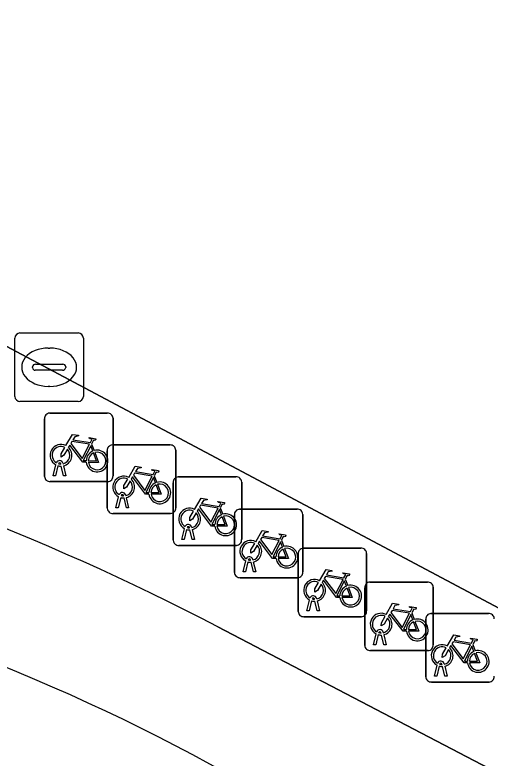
# Model space of a CAD drawing. Extents: x 159489 to 160304, y 383825 to 384531.
# Drawn here: x 159639.09 to 159646.03, y 384085.45 to 384096.31 of the extents above; entities that cross this region are included whole.
import ezdxf

# ---------------------------------------------------------------- set-up
doc = ezdxf.new("R2010")
doc.units = 0
for name, color, linetype in [('IMGEO_Fietsenrek', 7, 'Continuous'), ('IMGEO_Fietspad_gesloten', 7, 'Continuous'), ('IMGEO_Rijbaan_lokaal_gesloten', 7, 'Continuous'), ('IMGEO_Rioolput', 7, 'Continuous'), ('IMGEO_Verkeerseiland_open', 7, 'Continuous'), ('IMGEO_Voetpad_open', 7, 'Continuous')]:
    doc.layers.add(name, color=color, linetype=linetype)

msp = doc.modelspace()

# ---------------------------------------------------------------- linework, layer by layer
at = {"layer": 'IMGEO_Fietsenrek'}
for p, q in [((159639.601, 384090.494), (159640.442, 384090.494)), ((159640.442, 384090.494), (159639.601, 384090.494)), ((159639.526, 384089.569), (159639.526, 384090.41)), ((159639.526, 384090.41), (159639.526, 384089.569)), ((159640.526, 384090.419), (159640.526, 384089.578)), ((159640.526, 384089.578), (159640.526, 384090.419)), ((159640.213, 384090.043), (159640.249, 384089.948)), ((159640.517, 384090.029), (159641.358, 384090.029)), ((159641.358, 384090.029), (159640.517, 384090.029)), ((159640.442, 384089.104), (159640.442, 384089.945)), ((159640.442, 384089.945), (159640.442, 384089.104)), ((159641.442, 384089.954), (159641.442, 384089.113)), ((159641.442, 384089.113), (159641.442, 384089.954)), ((159639.653, 384089.578), (159639.692, 384089.738)), ((159639.722, 384089.726), (159639.687, 384089.578)), ((159639.764, 384089.75), (159639.763, 384089.754)), ((159639.805, 384089.578), (159639.771, 384089.72)), ((159639.795, 384089.761), (159639.796, 384089.754)), ((159639.803, 384089.724), (159639.838, 384089.578)), ((159639.687, 384089.578), (159639.653, 384089.578)), ((159639.838, 384089.578), (159639.805, 384089.578)), ((159641.129, 384089.578), (159641.165, 384089.483)), ((159640.451, 384089.494), (159639.61, 384089.494)), ((159639.61, 384089.494), (159640.451, 384089.494)), ((159641.405, 384088.637), (159641.405, 384089.478)), ((159641.405, 384089.478), (159641.405, 384088.637)), ((159641.48, 384089.562), (159642.321, 384089.562)), ((159642.321, 384089.562), (159641.48, 384089.562)), ((159642.405, 384089.487), (159642.405, 384088.646)), ((159642.405, 384088.646), (159642.405, 384089.487)), ((159640.569, 384089.113), (159640.608, 384089.273)), ((159640.638, 384089.261), (159640.603, 384089.113)), ((159640.68, 384089.285), (159640.679, 384089.289)), ((159640.721, 384089.113), (159640.687, 384089.255)), ((159640.711, 384089.296), (159640.712, 384089.289)), ((159640.719, 384089.259), (159640.754, 384089.113)), ((159640.603, 384089.113), (159640.569, 384089.113)), ((159640.754, 384089.113), (159640.721, 384089.113)), ((159642.092, 384089.111), (159642.128, 384089.016)), ((159642.373, 384089.09), (159643.214, 384089.09)), ((159643.214, 384089.09), (159642.373, 384089.09)), ((159641.367, 384089.029), (159640.526, 384089.029)), ((159640.526, 384089.029), (159641.367, 384089.029)), ((159642.298, 384088.165), (159642.298, 384089.006)), ((159642.298, 384089.006), (159642.298, 384088.165)), ((159643.298, 384089.015), (159643.298, 384088.174)), ((159643.298, 384088.174), (159643.298, 384089.015)), ((159641.643, 384088.818), (159641.642, 384088.822)), ((159641.674, 384088.829), (159641.675, 384088.822)), ((159641.532, 384088.646), (159641.571, 384088.806)), ((159641.601, 384088.794), (159641.566, 384088.646)), ((159641.684, 384088.646), (159641.65, 384088.788)), ((159641.682, 384088.792), (159641.717, 384088.646)), ((159641.566, 384088.646), (159641.532, 384088.646)), ((159641.717, 384088.646), (159641.684, 384088.646)), ((159642.985, 384088.639), (159643.021, 384088.544)), ((159642.33, 384088.562), (159641.489, 384088.562)), ((159641.489, 384088.562), (159642.33, 384088.562)), ((159643.305, 384088.52), (159644.146, 384088.52)), ((159644.146, 384088.52), (159643.305, 384088.52)), ((159643.23, 384087.595), (159643.23, 384088.436)), ((159643.23, 384088.436), (159643.23, 384087.595)), ((159644.23, 384088.445), (159644.23, 384087.604)), ((159644.23, 384087.604), (159644.23, 384088.445)), ((159642.425, 384088.174), (159642.464, 384088.334)), ((159642.494, 384088.322), (159642.459, 384088.174)), ((159642.536, 384088.346), (159642.535, 384088.35)), ((159642.577, 384088.174), (159642.543, 384088.316)), ((159642.567, 384088.357), (159642.568, 384088.35)), ((159642.575, 384088.32), (159642.61, 384088.174)), ((159642.459, 384088.174), (159642.425, 384088.174)), ((159642.61, 384088.174), (159642.577, 384088.174)), ((159643.223, 384088.09), (159642.382, 384088.09)), ((159642.382, 384088.09), (159643.223, 384088.09)), ((159643.917, 384088.069), (159643.953, 384087.974)), ((159644.277, 384088.026), (159645.118, 384088.026)), ((159645.118, 384088.026), (159644.277, 384088.026)), ((159645.202, 384087.951), (159645.202, 384087.11)), ((159645.202, 384087.11), (159645.202, 384087.951)), ((159644.202, 384087.101), (159644.202, 384087.942)), ((159644.202, 384087.942), (159644.202, 384087.101)), ((159643.357, 384087.604), (159643.396, 384087.764)), ((159643.426, 384087.752), (159643.391, 384087.604)), ((159643.468, 384087.776), (159643.467, 384087.78)), ((159643.509, 384087.604), (159643.475, 384087.746)), ((159643.499, 384087.787), (159643.5, 384087.78)), ((159643.507, 384087.75), (159643.542, 384087.604)), ((159644.155, 384087.52), (159643.314, 384087.52)), ((159643.314, 384087.52), (159644.155, 384087.52)), ((159643.391, 384087.604), (159643.357, 384087.604)), ((159643.542, 384087.604), (159643.509, 384087.604)), ((159644.889, 384087.575), (159644.925, 384087.48)), ((159645.168, 384087.566), (159646.009, 384087.566)), ((159646.009, 384087.566), (159645.168, 384087.566)), ((159645.093, 384086.641), (159645.093, 384087.482)), ((159645.093, 384087.482), (159645.093, 384086.641)), ((159644.329, 384087.11), (159644.368, 384087.27)), ((159644.398, 384087.258), (159644.363, 384087.11)), ((159644.44, 384087.282), (159644.439, 384087.286)), ((159644.481, 384087.11), (159644.447, 384087.252)), ((159644.471, 384087.293), (159644.472, 384087.286)), ((159644.479, 384087.256), (159644.514, 384087.11)), ((159644.363, 384087.11), (159644.329, 384087.11)), ((159644.514, 384087.11), (159644.481, 384087.11)), ((159645.78, 384087.115), (159645.816, 384087.02)), ((159645.127, 384087.026), (159644.286, 384087.026)), ((159644.286, 384087.026), (159645.127, 384087.026)), ((159645.22, 384086.65), (159645.259, 384086.81)), ((159645.289, 384086.798), (159645.254, 384086.65)), ((159645.331, 384086.822), (159645.33, 384086.826)), ((159645.372, 384086.65), (159645.338, 384086.792)), ((159645.362, 384086.833), (159645.363, 384086.826)), ((159645.37, 384086.796), (159645.405, 384086.65)), ((159645.254, 384086.65), (159645.22, 384086.65)), ((159645.405, 384086.65), (159645.372, 384086.65)), ((159646.018, 384086.566), (159645.177, 384086.566)), ((159645.177, 384086.566), (159646.018, 384086.566))]:
    msp.add_line(p, q, dxfattribs=at)
for points in [[(159639.839, 384090.02), (159639.934, 384090.184), (159640.02, 384090.17), (159640.022, 384090.161), (159639.966, 384090.15), (159639.939, 384090.105), (159640.195, 384090.064)], [(159640.195, 384090.064), (159640.22, 384090.113), (159640.214, 384090.117), (159640.191, 384090.121), (159640.179, 384090.128), (159640.178, 384090.131), (159640.18, 384090.136), (159640.275, 384090.121), (159640.277, 384090.111), (159640.267, 384090.098), (159640.255, 384090.092), (159640.241, 384090.098), (159640.213, 384090.043)], [(159640.135, 384089.776), (159640.085, 384089.776), (159639.894, 384090.027), (159639.875, 384089.995)], [(159640.182, 384090.039), (159639.925, 384090.08), (159639.908, 384090.051), (159640.075, 384089.831), (159640.182, 384090.039)], [(159640.23, 384089.941), (159640.2, 384090.018), (159640.091, 384089.8), (159640.134, 384089.8)], [(159639.86, 384089.968), (159639.808, 384089.878), (159639.768, 384089.853), (159639.769, 384089.9), (159639.824, 384089.994)], [(159640.164, 384089.8), (159640.284, 384089.799), (159640.24, 384089.913)], [(159640.26, 384089.92), (159640.315, 384089.775), (159640.165, 384089.775)], [(159640.755, 384089.555), (159640.85, 384089.719), (159640.936, 384089.705), (159640.938, 384089.696), (159640.882, 384089.685), (159640.855, 384089.64), (159641.111, 384089.599)], [(159641.098, 384089.574), (159640.841, 384089.615), (159640.824, 384089.586), (159640.991, 384089.366), (159641.098, 384089.574)], [(159641.111, 384089.599), (159641.136, 384089.648), (159641.13, 384089.652), (159641.107, 384089.656), (159641.095, 384089.663), (159641.094, 384089.666), (159641.096, 384089.671), (159641.191, 384089.656), (159641.193, 384089.646), (159641.183, 384089.633), (159641.171, 384089.627), (159641.157, 384089.633), (159641.129, 384089.578)], [(159640.776, 384089.503), (159640.724, 384089.413), (159640.684, 384089.388), (159640.685, 384089.435), (159640.74, 384089.529)], [(159641.051, 384089.311), (159641.001, 384089.311), (159640.81, 384089.562), (159640.791, 384089.53)], [(159641.146, 384089.476), (159641.116, 384089.553), (159641.007, 384089.335), (159641.05, 384089.335)], [(159641.08, 384089.335), (159641.2, 384089.334), (159641.156, 384089.448)], [(159641.176, 384089.455), (159641.231, 384089.31), (159641.081, 384089.31)], [(159641.718, 384089.088), (159641.813, 384089.252), (159641.899, 384089.238), (159641.901, 384089.229), (159641.845, 384089.218), (159641.818, 384089.173), (159642.074, 384089.132)], [(159642.061, 384089.107), (159641.804, 384089.148), (159641.787, 384089.119), (159641.954, 384088.899), (159642.061, 384089.107)], [(159642.074, 384089.132), (159642.099, 384089.181), (159642.093, 384089.185), (159642.07, 384089.189), (159642.058, 384089.196), (159642.057, 384089.199), (159642.059, 384089.204), (159642.154, 384089.189), (159642.156, 384089.179), (159642.146, 384089.166), (159642.134, 384089.16), (159642.12, 384089.166), (159642.092, 384089.111)], [(159641.739, 384089.036), (159641.687, 384088.946), (159641.647, 384088.921), (159641.648, 384088.968), (159641.703, 384089.062)], [(159642.014, 384088.844), (159641.964, 384088.844), (159641.773, 384089.095), (159641.754, 384089.063)], [(159642.109, 384089.009), (159642.079, 384089.086), (159641.97, 384088.868), (159642.013, 384088.868)], [(159642.043, 384088.868), (159642.163, 384088.867), (159642.119, 384088.981)], [(159642.139, 384088.988), (159642.194, 384088.843), (159642.044, 384088.843)], [(159642.611, 384088.616), (159642.706, 384088.78), (159642.792, 384088.766), (159642.794, 384088.757), (159642.738, 384088.746), (159642.711, 384088.701), (159642.967, 384088.66)], [(159642.967, 384088.66), (159642.992, 384088.709), (159642.986, 384088.713), (159642.963, 384088.717), (159642.951, 384088.724), (159642.95, 384088.727), (159642.952, 384088.732), (159643.047, 384088.717), (159643.049, 384088.707), (159643.039, 384088.694), (159643.027, 384088.688), (159643.013, 384088.694), (159642.985, 384088.639)], [(159642.907, 384088.372), (159642.857, 384088.372), (159642.666, 384088.623), (159642.647, 384088.591)], [(159642.954, 384088.635), (159642.697, 384088.676), (159642.68, 384088.647), (159642.847, 384088.427), (159642.954, 384088.635)], [(159643.002, 384088.537), (159642.972, 384088.614), (159642.863, 384088.396), (159642.906, 384088.396)], [(159642.632, 384088.564), (159642.58, 384088.474), (159642.54, 384088.449), (159642.541, 384088.496), (159642.596, 384088.59)], [(159642.936, 384088.396), (159643.056, 384088.395), (159643.012, 384088.509)], [(159643.032, 384088.516), (159643.087, 384088.371), (159642.937, 384088.371)], [(159643.543, 384088.046), (159643.638, 384088.21), (159643.724, 384088.196), (159643.726, 384088.187), (159643.67, 384088.176), (159643.643, 384088.131), (159643.899, 384088.09)], [(159643.886, 384088.065), (159643.629, 384088.106), (159643.612, 384088.077), (159643.779, 384087.857), (159643.886, 384088.065)], [(159643.899, 384088.09), (159643.924, 384088.139), (159643.918, 384088.143), (159643.895, 384088.147), (159643.883, 384088.154), (159643.882, 384088.157), (159643.884, 384088.162), (159643.979, 384088.147), (159643.981, 384088.137), (159643.971, 384088.124), (159643.959, 384088.118), (159643.945, 384088.124), (159643.917, 384088.069)], [(159643.564, 384087.994), (159643.512, 384087.904), (159643.472, 384087.879), (159643.473, 384087.926), (159643.528, 384088.02)], [(159643.839, 384087.802), (159643.789, 384087.802), (159643.598, 384088.053), (159643.579, 384088.021)], [(159643.934, 384087.967), (159643.904, 384088.044), (159643.795, 384087.826), (159643.838, 384087.826)], [(159643.868, 384087.826), (159643.988, 384087.825), (159643.944, 384087.939)], [(159643.964, 384087.946), (159644.019, 384087.801), (159643.869, 384087.801)], [(159644.515, 384087.552), (159644.61, 384087.716), (159644.696, 384087.702), (159644.698, 384087.693), (159644.642, 384087.682), (159644.615, 384087.637), (159644.871, 384087.596)], [(159644.871, 384087.596), (159644.896, 384087.645), (159644.89, 384087.649), (159644.867, 384087.653), (159644.855, 384087.66), (159644.854, 384087.663), (159644.856, 384087.668), (159644.951, 384087.653), (159644.953, 384087.643), (159644.943, 384087.63), (159644.931, 384087.624), (159644.917, 384087.63), (159644.889, 384087.575)], [(159644.536, 384087.5), (159644.484, 384087.41), (159644.444, 384087.385), (159644.445, 384087.432), (159644.5, 384087.526)], [(159644.811, 384087.308), (159644.761, 384087.308), (159644.57, 384087.559), (159644.551, 384087.527)], [(159644.858, 384087.571), (159644.601, 384087.612), (159644.584, 384087.583), (159644.751, 384087.363), (159644.858, 384087.571)], [(159644.906, 384087.473), (159644.876, 384087.55), (159644.767, 384087.332), (159644.81, 384087.332)], [(159644.84, 384087.332), (159644.96, 384087.331), (159644.916, 384087.445)], [(159644.936, 384087.452), (159644.991, 384087.307), (159644.841, 384087.307)], [(159645.406, 384087.092), (159645.501, 384087.256), (159645.587, 384087.242), (159645.589, 384087.233), (159645.533, 384087.222), (159645.506, 384087.177), (159645.762, 384087.136)], [(159645.762, 384087.136), (159645.787, 384087.185), (159645.781, 384087.189), (159645.758, 384087.193), (159645.746, 384087.2), (159645.745, 384087.203), (159645.747, 384087.208), (159645.842, 384087.193), (159645.844, 384087.183), (159645.834, 384087.17), (159645.822, 384087.164), (159645.808, 384087.17), (159645.78, 384087.115)], [(159645.702, 384086.848), (159645.652, 384086.848), (159645.461, 384087.099), (159645.442, 384087.067)], [(159645.749, 384087.111), (159645.492, 384087.152), (159645.475, 384087.123), (159645.642, 384086.903), (159645.749, 384087.111)], [(159645.797, 384087.013), (159645.767, 384087.09), (159645.658, 384086.872), (159645.701, 384086.872)], [(159645.427, 384087.04), (159645.375, 384086.95), (159645.335, 384086.925), (159645.336, 384086.972), (159645.391, 384087.066)], [(159645.731, 384086.872), (159645.851, 384086.871), (159645.807, 384086.985)], [(159645.827, 384086.992), (159645.882, 384086.847), (159645.732, 384086.847)]]:
    msp.add_lwpolyline(points, dxfattribs=at)
for centre, radius, start, end in [((159639.604, 384090.416), 0.0779, 92.4484, 184.2845), ((159639.604, 384090.416), 0.0779, 92.4484, 184.2845), ((159640.448, 384090.416), 0.0779, 2.4484, 94.2845), ((159640.448, 384090.416), 0.0779, 2.4484, 94.2845), ((159639.766, 384089.879), 0.159, 62.6766, 242.1369), ((159640.52, 384089.951), 0.0779, 92.4484, 184.2845), ((159640.52, 384089.951), 0.0779, 92.4484, 184.2845), ((159641.364, 384089.951), 0.0779, 2.4484, 94.2845), ((159641.364, 384089.951), 0.0779, 2.4484, 94.2845), ((159639.766, 384089.879), 0.129, 63.3192, 238.903), ((159639.766, 384089.879), 0.129, 283.6043, 43.4302), ((159639.766, 384089.879), 0.159, 283.5766, 46.6042), ((159640.293, 384089.795), 0.159, 113.3408, 178.3217), ((159640.293, 384089.795), 0.159, 187.0065, 105.7708), ((159640.293, 384089.795), 0.129, 113.923, 177.9556), ((159640.293, 384089.795), 0.129, 188.6715, 104.5883), ((159639.746, 384089.75), 0.0499, 12.8025, 158.6934), ((159639.766, 384089.879), 0.159, 253.9967, 271.7867), ((159639.746, 384089.75), 0.0174, 12.8025, 163.4502), ((159639.766, 384089.879), 0.129, 253.415, 269.0204), ((159640.448, 384089.572), 0.0779, 272.4484, 4.2845), ((159640.448, 384089.572), 0.0779, 272.4484, 4.2845), ((159639.604, 384089.572), 0.0779, 182.4484, 274.2845), ((159639.604, 384089.572), 0.0779, 182.4484, 274.2845), ((159640.682, 384089.414), 0.159, 62.6766, 242.1369), ((159640.682, 384089.414), 0.129, 63.3192, 238.903), ((159640.682, 384089.414), 0.129, 283.6043, 43.4302), ((159640.682, 384089.414), 0.159, 283.5766, 46.6042), ((159641.209, 384089.33), 0.159, 113.3408, 178.3217), ((159641.209, 384089.33), 0.159, 187.0065, 105.7708), ((159641.483, 384089.484), 0.0779, 92.4484, 184.2845), ((159641.483, 384089.484), 0.0779, 92.4484, 184.2845), ((159642.327, 384089.484), 0.0779, 2.4484, 94.2845), ((159642.327, 384089.484), 0.0779, 2.4484, 94.2845), ((159641.209, 384089.33), 0.129, 113.923, 177.9556), ((159641.209, 384089.33), 0.129, 188.6715, 104.5883), ((159640.662, 384089.285), 0.0499, 12.8025, 158.6934), ((159640.682, 384089.414), 0.159, 253.9967, 271.7867), ((159640.662, 384089.285), 0.0174, 12.8025, 163.4502), ((159640.682, 384089.414), 0.129, 253.415, 269.0204), ((159640.52, 384089.107), 0.0779, 182.4484, 274.2845), ((159640.52, 384089.107), 0.0779, 182.4484, 274.2845), ((159641.364, 384089.107), 0.0779, 272.4484, 4.2845), ((159641.364, 384089.107), 0.0779, 272.4484, 4.2845), ((159641.645, 384088.947), 0.159, 62.6766, 242.1369), ((159641.645, 384088.947), 0.129, 63.3192, 238.903), ((159641.645, 384088.947), 0.129, 283.6043, 43.4302), ((159641.645, 384088.947), 0.159, 283.5766, 46.6042), ((159642.376, 384089.012), 0.0779, 92.4484, 184.2845), ((159642.376, 384089.012), 0.0779, 92.4484, 184.2845), ((159643.22, 384089.012), 0.0779, 2.4484, 94.2845), ((159643.22, 384089.012), 0.0779, 2.4484, 94.2845), ((159642.172, 384088.863), 0.159, 113.3408, 178.3217), ((159642.172, 384088.863), 0.159, 187.0065, 105.7708), ((159642.172, 384088.863), 0.129, 113.923, 177.9556), ((159642.172, 384088.863), 0.129, 188.6715, 104.5883), ((159641.625, 384088.818), 0.0499, 12.8025, 158.6934), ((159641.625, 384088.818), 0.0174, 12.8025, 163.4502), ((159641.645, 384088.947), 0.129, 253.415, 269.0204), ((159641.645, 384088.947), 0.159, 253.9967, 271.7867), ((159641.483, 384088.64), 0.0779, 182.4484, 274.2845), ((159641.483, 384088.64), 0.0779, 182.4484, 274.2845), ((159642.327, 384088.64), 0.0779, 272.4484, 4.2845), ((159642.327, 384088.64), 0.0779, 272.4484, 4.2845), ((159642.538, 384088.475), 0.159, 62.6766, 242.1369), ((159642.538, 384088.475), 0.129, 63.3192, 238.903), ((159642.538, 384088.475), 0.129, 283.6043, 43.4302), ((159642.538, 384088.475), 0.159, 283.5766, 46.6042), ((159643.065, 384088.391), 0.159, 113.3408, 178.3217), ((159643.065, 384088.391), 0.159, 187.0065, 105.7708), ((159643.065, 384088.391), 0.129, 113.923, 177.9556), ((159643.065, 384088.391), 0.129, 188.6715, 104.5883), ((159643.308, 384088.442), 0.0779, 92.4484, 184.2845), ((159643.308, 384088.442), 0.0779, 92.4484, 184.2845), ((159644.152, 384088.442), 0.0779, 2.4484, 94.2845), ((159644.152, 384088.442), 0.0779, 2.4484, 94.2845), ((159642.518, 384088.346), 0.0499, 12.8025, 158.6934), ((159642.538, 384088.475), 0.159, 253.9967, 271.7867), ((159642.518, 384088.346), 0.0174, 12.8025, 163.4502), ((159642.538, 384088.475), 0.129, 253.415, 269.0204), ((159643.22, 384088.168), 0.0779, 272.4484, 4.2845), ((159643.22, 384088.168), 0.0779, 272.4484, 4.2845), ((159642.376, 384088.168), 0.0779, 182.4484, 274.2845), ((159642.376, 384088.168), 0.0779, 182.4484, 274.2845), ((159643.47, 384087.905), 0.159, 62.6766, 242.1369), ((159643.47, 384087.905), 0.129, 63.3192, 238.903), ((159643.47, 384087.905), 0.129, 283.6043, 43.4302), ((159643.47, 384087.905), 0.159, 283.5766, 46.6042), ((159643.997, 384087.821), 0.159, 113.3408, 178.3217), ((159643.997, 384087.821), 0.159, 187.0065, 105.7708), ((159643.997, 384087.821), 0.129, 188.6715, 104.5883), ((159644.28, 384087.948), 0.0779, 92.4484, 184.2845), ((159644.28, 384087.948), 0.0779, 92.4484, 184.2845), ((159645.124, 384087.948), 0.0779, 2.4484, 94.2845), ((159645.124, 384087.948), 0.0779, 2.4484, 94.2845), ((159643.997, 384087.821), 0.129, 113.923, 177.9556), ((159643.45, 384087.776), 0.0499, 12.8025, 158.6934), ((159643.47, 384087.905), 0.159, 253.9967, 271.7867), ((159643.45, 384087.776), 0.0174, 12.8025, 163.4502), ((159643.47, 384087.905), 0.129, 253.415, 269.0204), ((159643.308, 384087.598), 0.0779, 182.4484, 274.2845), ((159643.308, 384087.598), 0.0779, 182.4484, 274.2845), ((159644.152, 384087.598), 0.0779, 272.4484, 4.2845), ((159644.152, 384087.598), 0.0779, 272.4484, 4.2845), ((159644.442, 384087.411), 0.159, 62.6766, 242.1369), ((159644.442, 384087.411), 0.129, 63.3192, 238.903), ((159644.442, 384087.411), 0.159, 283.5766, 46.6042), ((159645.171, 384087.488), 0.0779, 92.4484, 184.2845), ((159645.171, 384087.488), 0.0779, 92.4484, 184.2845), ((159646.015, 384087.488), 0.0779, 2.4484, 94.2845), ((159646.015, 384087.488), 0.0779, 2.4484, 94.2845), ((159644.442, 384087.411), 0.129, 283.6043, 43.4302), ((159644.969, 384087.327), 0.159, 113.3408, 178.3217), ((159644.969, 384087.327), 0.159, 187.0065, 105.7708), ((159644.969, 384087.327), 0.129, 113.923, 177.9556), ((159644.969, 384087.327), 0.129, 188.6715, 104.5883), ((159644.422, 384087.282), 0.0499, 12.8025, 158.6934), ((159644.422, 384087.282), 0.0174, 12.8025, 163.4502), ((159644.442, 384087.411), 0.159, 253.9967, 271.7867), ((159644.442, 384087.411), 0.129, 253.415, 269.0204), ((159644.28, 384087.104), 0.0779, 182.4484, 274.2845), ((159644.28, 384087.104), 0.0779, 182.4484, 274.2845), ((159645.124, 384087.104), 0.0779, 272.4484, 4.2845), ((159645.124, 384087.104), 0.0779, 272.4484, 4.2845), ((159645.333, 384086.951), 0.159, 62.6766, 242.1369), ((159645.333, 384086.951), 0.129, 63.3192, 238.903), ((159645.333, 384086.951), 0.129, 283.6043, 43.4302), ((159645.333, 384086.951), 0.159, 283.5766, 46.6042), ((159645.86, 384086.867), 0.159, 113.3408, 178.3217), ((159645.86, 384086.867), 0.159, 187.0065, 105.7708), ((159645.86, 384086.867), 0.129, 113.923, 177.9556), ((159645.86, 384086.867), 0.129, 188.6715, 104.5883), ((159645.313, 384086.822), 0.0499, 12.8025, 158.6934), ((159645.333, 384086.951), 0.159, 253.9967, 271.7867), ((159645.313, 384086.822), 0.0174, 12.8025, 163.4502), ((159645.333, 384086.951), 0.129, 253.415, 269.0204), ((159646.015, 384086.644), 0.0779, 272.4484, 4.2845), ((159646.015, 384086.644), 0.0779, 272.4484, 4.2845), ((159645.171, 384086.644), 0.0779, 182.4484, 274.2845), ((159645.171, 384086.644), 0.0779, 182.4484, 274.2845)]:
    msp.add_arc(centre, radius, start, end, dxfattribs=at)
at = {"layer": 'IMGEO_Fietspad_gesloten'}
msp.add_lwpolyline([(159693.711, 384060.079), (159674.707, 384070.073), (159670.991, 384072.027), (159669.209, 384072.964), (159665.524, 384074.945), (159661.738, 384076.981), (159654.281, 384080.99), (159642.056, 384087.372)], dxfattribs=at)
for centre, radius, start, end in [((159625.6, 384055.932), 35.486, 62.3729, 76.4827), ((159627.765, 384059.344), 29.633, 60.3173, 77.9091)]:
    msp.add_arc(centre, radius, start, end, dxfattribs=at)
at = {"layer": 'IMGEO_Rijbaan_lokaal_gesloten'}
msp.add_arc((159621.307, 384020.932), 65.932, 69.44045, 79.27193, dxfattribs=at)
at = {"layer": 'IMGEO_Rioolput'}
for p, q in [((159639.167, 384091.665), (159640.019, 384091.665)), ((159639.092, 384090.739), (159639.092, 384091.591)), ((159640.093, 384091.591), (159640.093, 384090.739)), ((159639.58, 384091.445), (159639.605, 384091.445)), ((159639.394, 384091.208), (159639.792, 384091.208)), ((159639.351, 384091.159), (159639.351, 384091.171)), ((159639.789, 384091.122), (159639.391, 384091.122)), ((159639.835, 384091.171), (159639.835, 384091.159)), ((159639.603, 384090.885), (159639.578, 384090.885)), ((159640.019, 384090.665), (159639.167, 384090.665))]:
    msp.add_line(p, q, dxfattribs=at)
for points in [[(159639.167, 384091.665), (159640.019, 384091.665)], [(159639.092, 384090.739), (159639.092, 384091.591)], [(159640.093, 384091.591), (159640.093, 384090.739)], [(159640.019, 384090.665), (159639.167, 384090.665)]]:
    msp.add_lwpolyline(points, dxfattribs=at)
for centre, radius, start, end in [((159639.169, 384091.589), 0.0765, 91.552, 178.448), ((159639.169, 384091.589), 0.0765, 91.552, 178.448), ((159640.017, 384091.589), 0.0765, 1.552, 88.448), ((159640.017, 384091.589), 0.0765, 1.552, 88.448), ((159639.391, 384091.168), 0.0403, 85.8775, 175.7526), ((159639.796, 384091.17), 0.0386, 1.7309, 96.639), ((159639.388, 384091.158), 0.0366, 178.938, 274.7102), ((159639.792, 384091.165), 0.043, 264.8664, 352.4533), ((159639.169, 384090.741), 0.0765, 181.552, 268.448), ((159639.169, 384090.741), 0.0765, 181.552, 268.448), ((159640.017, 384090.741), 0.0765, 271.552, 358.448), ((159640.017, 384090.741), 0.0765, 271.552, 358.448)]:
    msp.add_arc(centre, radius, start, end, dxfattribs=at)
for centre, major_axis, ratio, start_param, end_param in [((159639.579, 384091.165), (-0.387, 0.002), 0.722429, 4.712389, 7.853982), ((159639.604, 384091.165), (-0.39, 0.002), 0.717154, 1.570796, 4.712389)]:
    msp.add_ellipse(centre, major_axis=major_axis, ratio=ratio, start_param=start_param, end_param=end_param, dxfattribs=at)
at = {"layer": 'IMGEO_Verkeerseiland_open'}
for centre, radius, start, end in [((159627.765, 384059.344), 29.633, 60.3173, 77.9091), ((159621.307, 384020.932), 65.932, 69.44045, 79.27193)]:
    msp.add_arc(centre, radius, start, end, dxfattribs=at)
at = {"layer": 'IMGEO_Voetpad_open'}
for points in [[(159667.902, 384085.242), (159668.739, 384087.365), (159666.48, 384088.565), (159646.595, 384099.129), (159645.876, 384097.776), (159639.58, 384101.122), (159639.149, 384100.327), (159661.376, 384088.514), (159657.661, 384081.528), (159635.437, 384093.346), (159633.895, 384090.435)], [(159642.056, 384087.372), (159654.281, 384080.99), (159661.738, 384076.981), (159665.524, 384074.945), (159669.209, 384072.964), (159670.991, 384072.027), (159674.707, 384070.073), (159693.711, 384060.079)]]:
    msp.add_lwpolyline(points, dxfattribs=at)
msp.add_lwpolyline([(159635.437, 384093.346), (159657.661, 384081.528), (159661.376, 384088.514), (159639.149, 384100.327)], close=True, dxfattribs=at)
msp.add_arc((159625.6, 384055.932), 35.486, 62.3729, 76.4827, dxfattribs=at)

doc.saveas('drawing.dxf')
